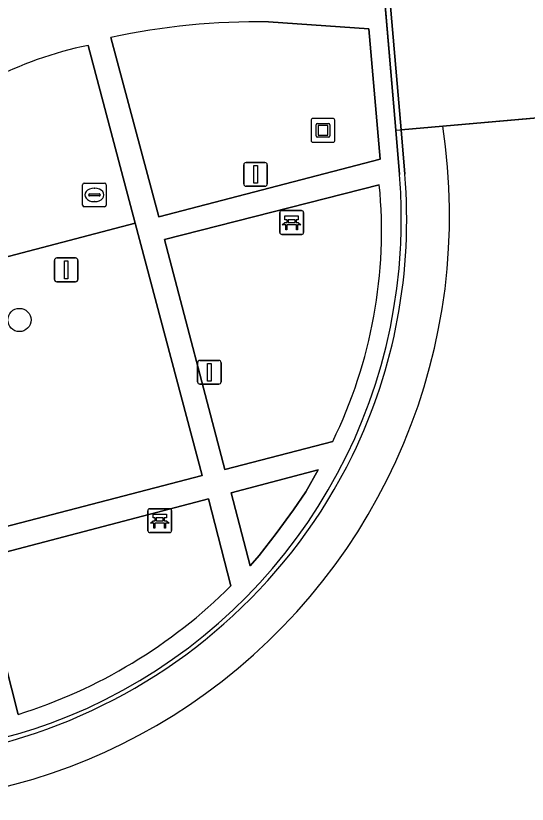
# Model space of a CAD drawing. Extents: x 161087 to 161926, y 382572 to 383873.
# Drawn here: x 161564.46 to 161585.97, y 383134.71 to 383167.9 of the extents above; entities that cross this region are included whole.
import ezdxf

# ---------------------------------------------------------------- set-up
doc = ezdxf.new("R2010")
doc.units = 0
for name, color, linetype in [('IMGEO_Bank', 7, 'Continuous'), ('IMGEO_Boom', 7, 'Continuous'), ('IMGEO_Brandkraan', 7, 'Continuous'), ('IMGEO_Groenvoorziening', 7, 'Continuous'), ('IMGEO_Kunstobject', 7, 'Continuous'), ('IMGEO_Lichtmast', 7, 'Continuous'), ('IMGEO_Pand', 7, 'Continuous'), ('IMGEO_Pand_overbouw', 7, 'Continuous'), ('IMGEO_Voetpad_halfverhard', 7, 'Continuous'), ('IMGEO_Voetpad_open', 7, 'Continuous')]:
    doc.layers.add(name, color=color, linetype=linetype)

msp = doc.modelspace()

# ---------------------------------------------------------------- linework, layer by layer
at = {"layer": 'IMGEO_Bank'}
for p, q in [((161575.635, 383159.7), (161576.476, 383159.7)), ((161576.476, 383159.7), (161575.635, 383159.7)), ((161575.56, 383158.775), (161575.56, 383159.616)), ((161575.56, 383159.616), (161575.56, 383158.775)), ((161576.56, 383159.625), (161576.56, 383158.784)), ((161576.56, 383158.784), (161576.56, 383159.625)), ((161576.257, 383159.098), (161575.864, 383159.098)), ((161575.869, 383159.206), (161575.869, 383159.312)), ((161575.913, 383159.312), (161575.913, 383159.206)), ((161576.201, 383159.318), (161575.919, 383159.318)), ((161575.919, 383159.2), (161576.201, 383159.2)), ((161576.207, 383159.206), (161576.207, 383159.312)), ((161576.251, 383159.312), (161576.251, 383159.206)), ((161576.485, 383158.7), (161575.644, 383158.7)), ((161575.644, 383158.7), (161576.485, 383158.7)), ((161570.011, 383146.221), (161570.011, 383147.062)), ((161570.011, 383147.062), (161570.011, 383146.221)), ((161570.086, 383147.146), (161570.927, 383147.146)), ((161570.927, 383147.146), (161570.086, 383147.146)), ((161571.011, 383147.071), (161571.011, 383146.23)), ((161571.011, 383146.23), (161571.011, 383147.071)), ((161570.32, 383146.652), (161570.32, 383146.758)), ((161570.364, 383146.758), (161570.364, 383146.652)), ((161570.652, 383146.764), (161570.37, 383146.764)), ((161570.658, 383146.652), (161570.658, 383146.758)), ((161570.702, 383146.758), (161570.702, 383146.652)), ((161570.708, 383146.544), (161570.315, 383146.544)), ((161570.37, 383146.646), (161570.652, 383146.646)), ((161570.936, 383146.146), (161570.095, 383146.146)), ((161570.095, 383146.146), (161570.936, 383146.146))]:
    msp.add_line(p, q, dxfattribs=at)
for points in [[(161575.863, 383159.318), (161575.777, 383159.318), (161575.777, 383159.479), (161576.34, 383159.479), (161576.34, 383159.318), (161576.257, 383159.318)], [(161575.807, 383159.098), (161575.665, 383159.098), (161575.777, 383159.2), (161575.863, 383159.2)], [(161575.857, 383159.091), (161575.857, 383158.884), (161575.814, 383158.884), (161575.814, 383159.091)], [(161576.257, 383159.2), (161576.34, 383159.2), (161576.452, 383159.098), (161576.313, 383159.098)], [(161576.307, 383159.091), (161576.307, 383158.884), (161576.263, 383158.884), (161576.263, 383159.091)], [(161570.314, 383146.764), (161570.228, 383146.764), (161570.228, 383146.925), (161570.791, 383146.925), (161570.791, 383146.764), (161570.708, 383146.764)], [(161570.258, 383146.544), (161570.116, 383146.544), (161570.228, 383146.646), (161570.314, 383146.646)], [(161570.308, 383146.537), (161570.308, 383146.33), (161570.265, 383146.33), (161570.265, 383146.537)], [(161570.708, 383146.646), (161570.791, 383146.646), (161570.903, 383146.544), (161570.764, 383146.544)], [(161570.758, 383146.537), (161570.758, 383146.33), (161570.714, 383146.33), (161570.714, 383146.537)]]:
    msp.add_lwpolyline(points, dxfattribs=at)
for centre, radius, start, end in [((161575.638, 383159.622), 0.0779, 92.4484, 184.2845), ((161575.638, 383159.622), 0.0779, 92.4484, 184.2845), ((161576.482, 383159.622), 0.0779, 2.4484, 94.2845), ((161576.482, 383159.622), 0.0779, 2.4484, 94.2845), ((161575.807, 383159.091), 0.00671, 2.8957, 87.1043), ((161575.864, 383159.091), 0.00671, 92.8957, 177.1043), ((161575.862, 383159.311), 0.00671, 2.8957, 87.1043), ((161575.862, 383159.207), 0.00671, 272.8957, 357.1043), ((161575.919, 383159.311), 0.00671, 92.8957, 177.1043), ((161575.919, 383159.207), 0.00671, 182.8957, 267.1043), ((161576.201, 383159.311), 0.00671, 2.8957, 87.1043), ((161576.201, 383159.207), 0.00671, 272.8957, 357.1043), ((161576.258, 383159.311), 0.00671, 92.8957, 177.1043), ((161576.258, 383159.207), 0.00671, 182.8957, 267.1043), ((161576.256, 383159.091), 0.00671, 2.8957, 87.1043), ((161576.313, 383159.091), 0.00671, 92.8957, 177.1043), ((161575.638, 383158.778), 0.0779, 182.4484, 274.2845), ((161575.638, 383158.778), 0.0779, 182.4484, 274.2845), ((161576.482, 383158.778), 0.0779, 272.4484, 4.2845), ((161576.482, 383158.778), 0.0779, 272.4484, 4.2845), ((161570.089, 383147.068), 0.0779, 92.4484, 184.2845), ((161570.089, 383147.068), 0.0779, 92.4484, 184.2845), ((161570.933, 383147.068), 0.0779, 2.4484, 94.2845), ((161570.933, 383147.068), 0.0779, 2.4484, 94.2845), ((161570.313, 383146.757), 0.00671, 2.8957, 87.1043), ((161570.37, 383146.757), 0.00671, 92.8957, 177.1043), ((161570.652, 383146.757), 0.00671, 2.8957, 87.1043), ((161570.709, 383146.757), 0.00671, 92.8957, 177.1043), ((161570.258, 383146.537), 0.00671, 2.8957, 87.1043), ((161570.315, 383146.537), 0.00671, 92.8957, 177.1043), ((161570.313, 383146.653), 0.00671, 272.8957, 357.1043), ((161570.37, 383146.653), 0.00671, 182.8957, 267.1043), ((161570.652, 383146.653), 0.00671, 272.8957, 357.1043), ((161570.709, 383146.653), 0.00671, 182.8957, 267.1043), ((161570.707, 383146.537), 0.00671, 2.8957, 87.1043), ((161570.764, 383146.537), 0.00671, 92.8957, 177.1043), ((161570.089, 383146.224), 0.0779, 182.4484, 274.2845), ((161570.089, 383146.224), 0.0779, 182.4484, 274.2845), ((161570.933, 383146.224), 0.0779, 272.4484, 4.2845), ((161570.933, 383146.224), 0.0779, 272.4484, 4.2845)]:
    msp.add_arc(centre, radius, start, end, dxfattribs=at)
at = {"layer": 'IMGEO_Boom'}
msp.add_circle((161564.608, 383155.096), 0.489, dxfattribs=at)
at = {"layer": 'IMGEO_Brandkraan'}
for p, q in [((161567.263, 383159.933), (161567.263, 383160.785)), ((161567.338, 383160.859), (161568.19, 383160.859)), ((161568.264, 383160.785), (161568.264, 383159.933)), ((161567.522, 383160.353), (161567.522, 383160.365)), ((161567.565, 383160.402), (161567.963, 383160.402)), ((161567.751, 383160.639), (161567.776, 383160.639)), ((161568.006, 383160.365), (161568.006, 383160.353)), ((161567.96, 383160.316), (161567.562, 383160.316)), ((161567.774, 383160.079), (161567.749, 383160.079)), ((161568.19, 383159.859), (161567.338, 383159.859))]:
    msp.add_line(p, q, dxfattribs=at)
for points in [[(161567.263, 383159.933), (161567.263, 383160.785)], [(161567.338, 383160.859), (161568.19, 383160.859)], [(161568.264, 383160.785), (161568.264, 383159.933)], [(161568.19, 383159.859), (161567.338, 383159.859)]]:
    msp.add_lwpolyline(points, dxfattribs=at)
for centre, radius, start, end in [((161567.34, 383160.783), 0.0765, 91.552, 178.448), ((161567.34, 383160.783), 0.0765, 91.552, 178.448), ((161568.188, 383160.783), 0.0765, 1.552, 88.448), ((161568.188, 383160.783), 0.0765, 1.552, 88.448), ((161567.562, 383160.362), 0.0403, 85.8775, 175.7526), ((161567.559, 383160.352), 0.0366, 178.938, 274.7102), ((161567.963, 383160.359), 0.043, 264.8664, 352.4533), ((161567.967, 383160.364), 0.0386, 1.7309, 96.639), ((161567.34, 383159.935), 0.0765, 181.552, 268.448), ((161567.34, 383159.935), 0.0765, 181.552, 268.448), ((161568.188, 383159.935), 0.0765, 271.552, 358.448), ((161568.188, 383159.935), 0.0765, 271.552, 358.448)]:
    msp.add_arc(centre, radius, start, end, dxfattribs=at)
for centre, major_axis, ratio, start_param, end_param in [((161567.75, 383160.359), (-0.387, 0.002), 0.722429, 4.712389, 7.853982), ((161567.775, 383160.359), (-0.39, 0.002), 0.717154, 1.570796, 4.712389)]:
    msp.add_ellipse(centre, major_axis=major_axis, ratio=ratio, start_param=start_param, end_param=end_param, dxfattribs=at)
at = {"layer": 'IMGEO_Groenvoorziening'}
for points in [[(161568.459, 383166.989), (161570.475, 383159.437), (161579.789, 383161.861), (161579.312, 383167.348), (161575.088, 383167.641)], [(161559.762, 383162.594), (161558.754, 383161.412), (161559.954, 383156.676), (161569.479, 383159.175), (161567.494, 383166.655)], [(161579.748, 383160.788), (161570.713, 383158.482)], [(161570.713, 383158.482), (161573.254, 383148.804), (161577.787, 383149.984)], [(161572.558, 383147.57), (161562.89, 383145.03), (161564.558, 383138.494)], [(161573.503, 383143.897), (161572.558, 383147.57)]]:
    msp.add_lwpolyline(points, dxfattribs=at)
for points in [[(161569.479, 383159.175), (161559.954, 383156.676), (161562.648, 383146.043), (161572.297, 383148.552)], [(161576.142, 383147.101), (161576.653, 383147.861), (161577.173, 383148.78), (161573.511, 383147.818), (161574.313, 383144.74), (161574.693, 383145.187), (161575.406, 383146.109)]]:
    msp.add_lwpolyline(points, close=True, dxfattribs=at)
for centre, radius, start, end in [((161574.563, 383138.953), 28.693, 88.9518, 102.2828), ((161570.651, 383151.254), 15.721, 101.5828, 133.8359), ((161559.698, 383158.847), 20.144, 333.8963, 5.5285), ((161558.018, 383159.428), 21.932, 287.3503, 314.9157)]:
    msp.add_arc(centre, radius, start, end, dxfattribs=at)
at = {"layer": 'IMGEO_Kunstobject'}
for p, q in [((161576.877, 383163.494), (161576.877, 383162.653)), ((161576.877, 383163.494), (161576.877, 383162.653)), ((161577.793, 383163.578), (161576.952, 383163.578)), ((161577.793, 383163.578), (161576.952, 383163.578)), ((161577.091, 383162.842), (161577.091, 383163.316)), ((161577.141, 383163.366), (161577.615, 383163.366)), ((161577.665, 383163.316), (161577.665, 383162.842)), ((161577.877, 383162.662), (161577.877, 383163.503)), ((161577.877, 383162.662), (161577.877, 383163.503)), ((161577.171, 383163.266), (161577.171, 383162.892)), ((161577.565, 383163.286), (161577.191, 383163.286)), ((161577.585, 383162.892), (161577.585, 383163.266)), ((161577.615, 383162.792), (161577.141, 383162.792)), ((161577.191, 383162.872), (161577.565, 383162.872)), ((161576.961, 383162.578), (161577.802, 383162.578)), ((161576.961, 383162.578), (161577.802, 383162.578))]:
    msp.add_line(p, q, dxfattribs=at)
for centre, radius, start, end in [((161576.955, 383163.5), 0.0779, 92.4484, 184.2845), ((161576.955, 383163.5), 0.0779, 92.4484, 184.2845), ((161577.141, 383163.316), 0.05, 90, 180), ((161577.615, 383163.316), 0.05, 360, 90), ((161577.799, 383163.5), 0.0779, 2.4484, 94.2845), ((161577.799, 383163.5), 0.0779, 2.4484, 94.2845), ((161577.191, 383163.266), 0.02, 90, 180), ((161577.565, 383163.266), 0.02, 360, 90), ((161576.955, 383162.656), 0.0779, 182.4484, 274.2845), ((161576.955, 383162.656), 0.0779, 182.4484, 274.2845), ((161577.141, 383162.842), 0.05, 180, 270), ((161577.191, 383162.892), 0.02, 180, 270), ((161577.565, 383162.892), 0.02, 270, 0), ((161577.615, 383162.842), 0.05, 270, 0), ((161577.799, 383162.656), 0.0779, 272.4484, 4.2845), ((161577.799, 383162.656), 0.0779, 272.4484, 4.2845)]:
    msp.add_arc(centre, radius, start, end, dxfattribs=at)
at = {"layer": 'IMGEO_Lichtmast'}
for p, q in [((161574.147, 383161.725), (161574.937, 383161.725)), ((161574.937, 383161.725), (161574.147, 383161.725)), ((161574.047, 383160.825), (161574.047, 383161.625)), ((161574.047, 383161.625), (161574.047, 383160.825)), ((161575.037, 383161.625), (161575.037, 383160.825)), ((161575.037, 383160.825), (161575.037, 383161.625)), ((161574.937, 383160.725), (161574.147, 383160.725)), ((161574.147, 383160.725), (161574.937, 383160.725)), ((161566.18, 383157.705), (161566.97, 383157.705)), ((161566.97, 383157.705), (161566.18, 383157.705)), ((161566.08, 383156.805), (161566.08, 383157.605)), ((161566.08, 383157.605), (161566.08, 383156.805)), ((161567.07, 383157.605), (161567.07, 383156.805)), ((161567.07, 383156.805), (161567.07, 383157.605)), ((161566.97, 383156.705), (161566.18, 383156.705)), ((161566.18, 383156.705), (161566.97, 383156.705)), ((161572.203, 383153.395), (161572.993, 383153.395)), ((161572.993, 383153.395), (161572.203, 383153.395)), ((161572.103, 383152.495), (161572.103, 383153.295)), ((161572.103, 383153.295), (161572.103, 383152.495)), ((161573.093, 383153.295), (161573.093, 383152.495)), ((161573.093, 383152.495), (161573.093, 383153.295)), ((161572.993, 383152.395), (161572.203, 383152.395)), ((161572.203, 383152.395), (161572.993, 383152.395))]:
    msp.add_line(p, q, dxfattribs=at)
for points in [[(161574.467, 383161.6), (161574.617, 383161.6), (161574.617, 383160.85), (161574.467, 383160.85), (161574.467, 383161.6)], [(161566.5, 383157.58), (161566.65, 383157.58), (161566.65, 383156.83), (161566.5, 383156.83), (161566.5, 383157.58)], [(161572.523, 383153.27), (161572.673, 383153.27), (161572.673, 383152.52), (161572.523, 383152.52), (161572.523, 383153.27)]]:
    msp.add_lwpolyline(points, dxfattribs=at)
for centre, start, end in [((161574.147, 383161.625), 90, 180), ((161574.147, 383161.625), 90, 180), ((161574.937, 383161.625), 0, 90), ((161574.937, 383161.625), 360, 90), ((161574.147, 383160.825), 180, 270), ((161574.147, 383160.825), 180, 270), ((161574.937, 383160.825), 270, 0), ((161574.937, 383160.825), 270, 0), ((161566.18, 383157.605), 90, 180), ((161566.18, 383157.605), 90, 180), ((161566.97, 383157.605), 0, 90), ((161566.97, 383157.605), 360, 90), ((161566.18, 383156.805), 180, 270), ((161566.18, 383156.805), 180, 270), ((161566.97, 383156.805), 270, 0), ((161566.97, 383156.805), 270, 0), ((161572.203, 383153.295), 90, 180), ((161572.203, 383153.295), 90, 180), ((161572.993, 383153.295), 0, 90), ((161572.993, 383153.295), 360, 90), ((161572.203, 383152.495), 180, 270), ((161572.203, 383152.495), 180, 270), ((161572.993, 383152.495), 270, 0), ((161572.993, 383152.495), 270, 0)]:
    msp.add_arc(centre, 0.1, start, end, dxfattribs=at)
at = {"layer": 'IMGEO_Pand'}
msp.add_lwpolyline([(161619.336, 383137.341), (161597.599, 383155.568), (161587.872, 383163.738), (161587.355, 383163.692), (161582.417, 383163.254)], dxfattribs=at)
for centre, radius, start, end in [((161557.838, 383159.496), 24.865, 305.9571, 8.6932), ((161558.047, 383159.265), 24.555, 245.5099, 305.8789)]:
    msp.add_arc(centre, radius, start, end, dxfattribs=at)
at = {"layer": 'IMGEO_Pand_overbouw'}
msp.add_lwpolyline([(161580.202, 383177.497), (161580.144, 383177.27), (161580.001, 383176.512), (161579.888, 383175.787), (161579.8, 383175.058), (161579.737, 383174.325), (161579.698, 383173.591), (161579.684, 383172.855), (161579.695, 383172.12), (161579.731, 383171.386), (161579.791, 383170.655), (161580.443, 383163.079), (161582.417, 383163.254), (161587.362, 383163.693)], dxfattribs=at)
at = {"layer": 'IMGEO_Voetpad_halfverhard'}
for points in [[(161580.602, 383161.222), (161580.443, 383163.079), (161579.821, 383170.304), (161579.791, 383170.655)], [(161575.088, 383167.641), (161579.312, 383167.348), (161579.789, 383161.861), (161570.475, 383159.437), (161568.459, 383166.989)], [(161567.494, 383166.655), (161569.479, 383159.175), (161572.297, 383148.552), (161562.648, 383146.043), (161559.954, 383156.676), (161558.754, 383161.412), (161559.762, 383162.594)], [(161577.787, 383149.984), (161573.254, 383148.804), (161570.713, 383158.482), (161579.748, 383160.788)], [(161564.558, 383138.494), (161562.89, 383145.03), (161572.558, 383147.57)], [(161572.558, 383147.57), (161573.503, 383143.897)]]:
    msp.add_lwpolyline(points, dxfattribs=at)
msp.add_lwpolyline([(161577.173, 383148.78), (161576.653, 383147.861), (161576.142, 383147.101), (161575.406, 383146.109), (161574.693, 383145.187), (161574.313, 383144.74), (161573.511, 383147.818)], close=True, dxfattribs=at)
for centre, radius, start, end in [((161574.563, 383138.953), 28.693, 88.9518, 102.2828), ((161570.651, 383151.254), 15.721, 101.5828, 133.8359), ((161556.758, 383159.386), 23.914, 356.9178, 4.4035), ((161559.698, 383158.847), 20.144, 333.8963, 5.5285), ((161558.059, 383159.319), 22.612, 290.3391, 356.911), ((161558.018, 383159.428), 21.932, 287.3503, 314.9157), ((161558.034, 383160.314), 23.557, 234.0681, 289.5534)]:
    msp.add_arc(centre, radius, start, end, dxfattribs=at)
at = {"layer": 'IMGEO_Voetpad_open'}
for points in [[(161580.101, 383169.605), (161580.661, 383163.098), (161582.417, 383163.254), (161587.355, 383163.692), (161586.891, 383169.557), (161586.682, 383172.207)], [(161579.791, 383170.655), (161579.821, 383170.304), (161580.443, 383163.079), (161580.602, 383161.222)], [(161580.822, 383161.229), (161580.661, 383163.098), (161580.101, 383169.605)], [(161582.417, 383163.254), (161580.661, 383163.098), (161580.822, 383161.229)]]:
    msp.add_lwpolyline(points, dxfattribs=at)
for centre, radius, start, end in [((161557.838, 383159.496), 24.865, 305.9571, 8.6932), ((161558.108, 383159.327), 22.793, 334.1627, 4.7874), ((161558.108, 383159.327), 22.793, 334.1627, 4.7874), ((161556.758, 383159.386), 23.914, 356.9178, 4.4035), ((161558.059, 383159.319), 22.612, 290.3391, 356.911), ((161557.844, 383159.648), 23.172, 251.2794, 333.7329), ((161557.844, 383159.648), 23.172, 251.2794, 333.7329), ((161558.034, 383160.314), 23.557, 234.0681, 289.5534), ((161558.047, 383159.265), 24.555, 245.5099, 305.8789)]:
    msp.add_arc(centre, radius, start, end, dxfattribs=at)

doc.saveas('drawing.dxf')
